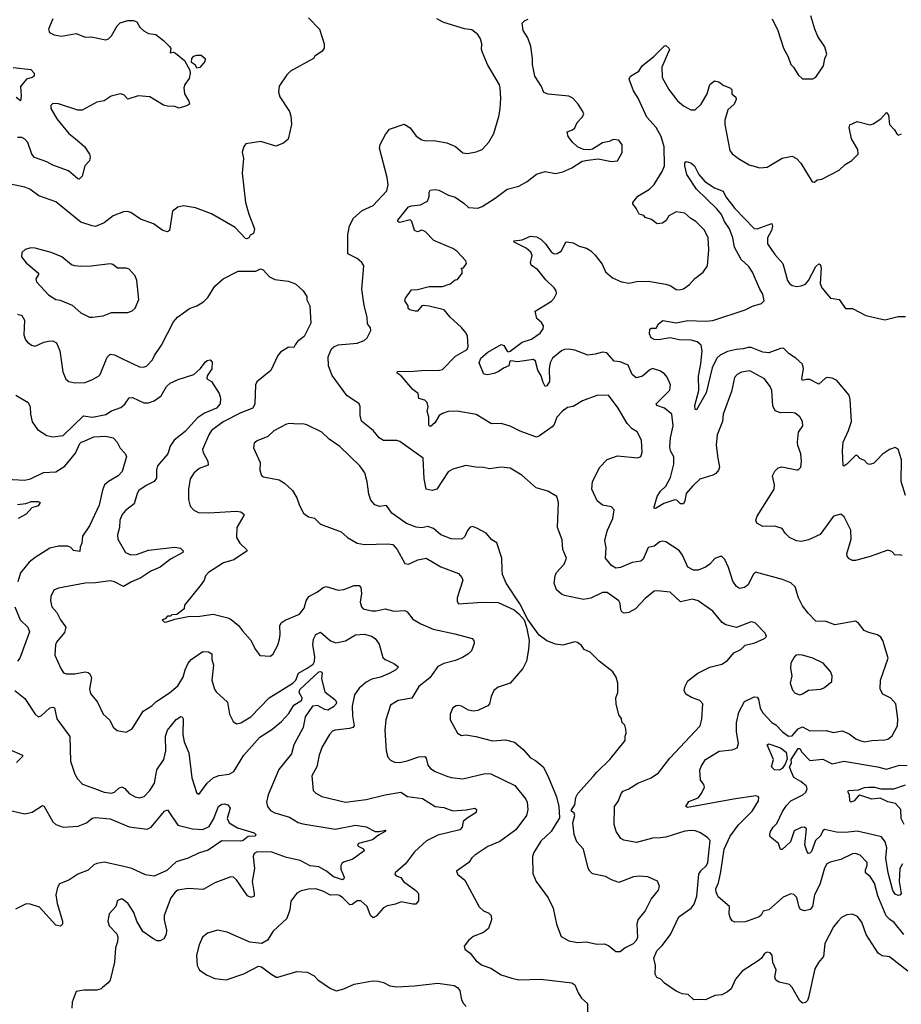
# Model space of a CAD drawing. Extents: x 2133461 to 2293071, y 753526 to 916327.
# Tile 347 of 459: x 2239870 to 2245866, y 813910 to 820609. Entities that reach past the tile are written whole.
import ezdxf

# ---------------------------------------------------------------- set-up
doc = ezdxf.new("R2010")
doc.units = 0

msp = doc.modelspace()

# ---------------------------------------------------------------- linework, layer by layer
at = {"layer": '0CON10XD'}
for points in [[(2241835, 820621.2), (2241908.8, 820545), (2241941.2, 820445), (2241940, 820415), (2241926.2, 820395), (2241878.3, 820361.7), (2241867.5, 820345), (2241712.1, 820257.9), (2241687, 820233), (2241634.1, 820155.9), (2241631.2, 820115), (2241639.2, 820085), (2241704, 819985), (2241714, 819955), (2241719.2, 819895), (2241696.2, 819795), (2241665, 819768.8), (2241611.7, 819748.3), (2241509.7, 819779.7), (2241407.5, 819765), (2241393.8, 819745), (2241382.3, 819707.7), (2241392, 819665), (2241382.2, 819565), (2241405.8, 819365.8), (2241428, 819285), (2241466, 819185), (2241460, 819155), (2241437, 819143), (2241427.5, 819125), (2241415, 819117.5), (2241405, 819120), (2241335.8, 819195.8), (2241175, 819287.1), (2241065, 819328.1), (2240985, 819342.9), (2240945.8, 819334.2), (2240908.8, 819305), (2240888.8, 819175), (2240875, 819166), (2240843.3, 819175), (2240779.5, 819219.5), (2240690.9, 819250.9), (2240625, 819296.2), (2240603.9, 819303.9), (2240575, 819301.2), (2240505, 819274), (2240444.3, 819225.7), (2240385, 819201.9), (2240363.8, 819206.2), (2240285, 819231.9), (2240115, 819370), (2240001.1, 819411.1), (2239940, 819455), (2239905, 819470), (2239795, 819491.4)], [(2240094.5, 820615.5), (2240066.4, 820543.6), (2240072.3, 820522.3), (2240105, 820506.2), (2240155, 820496), (2240255, 820515.6), (2240315, 820489.2), (2240355, 820492.2), (2240455, 820471.1), (2240475, 820479.4), (2240495, 820498.6), (2240532.8, 820567.2), (2240552.8, 820587.2), (2240605, 820604.3), (2240645, 820602.5), (2240666.2, 820595), (2240687, 820557), (2240715, 820532.9), (2240745, 820515.8), (2240795, 820507.5), (2240847.4, 820467.4), (2240891.2, 820425), (2240897, 820413), (2240893.9, 820383.9), (2240915, 820387.5), (2240930.7, 820380.7), (2240990.8, 820330.8), (2241026.2, 820265), (2241029.2, 820245), (2241021.7, 820208.3), (2240993, 820167), (2240985.8, 820144.2), (2240990.8, 820105), (2241020, 820055), (2241023.8, 820035), (2241005, 820022.2), (2240955, 820006), (2240925, 820018.8), (2240875, 820020), (2240848.3, 820028.3), (2240755, 820084.2), (2240675, 820091.2), (2240605, 820067.5), (2240578.2, 820098.2), (2240555, 820104.7), (2240492.1, 820087.9), (2240445, 820056.4), (2240395, 820047.8), (2240295, 819993.5), (2240265, 819993.3), (2240134.7, 820035.3), (2240095, 820039.1), (2240081.1, 820025), (2240081.8, 820005), (2240122.9, 819935), (2240203.1, 819835), (2240249.2, 819799.2), (2240310, 819745), (2240344, 819695), (2240349.2, 819675), (2240345, 819647.5), (2240313.8, 819615), (2240295, 819543.3), (2240275, 819523.8), (2240265, 819526), (2240201.1, 819581.1), (2240095, 819618), (2240055, 819642.5), (2239971.7, 819671.7), (2239952.5, 819695), (2239925, 819774.2), (2239905, 819796.9), (2239885, 819808.1), (2239855, 819807.8)], [(2242357.5, 819827.5), (2242386.2, 819865), (2242485, 819897.5), (2242525, 819872), (2242566.6, 819816.6), (2242605, 819792.5), (2242635, 819784.2), (2242685.8, 819785.8), (2242775, 819770.8), (2242835, 819746), (2242885, 819702), (2242915, 819699.2), (2242975, 819710), (2243015, 819726), (2243061.2, 819775), (2243093.8, 819835), (2243129.1, 819950.9), (2243137.3, 820002.7), (2243143.3, 820075), (2243137.5, 820145), (2243133.8, 820165), (2243051.2, 820305), (2243016.7, 820385), (2243010, 820405), (2243014, 820445), (2243005, 820477.5), (2242985, 820507.5), (2242945, 820540), (2242895, 820546.7), (2242755, 820590), (2242706.7, 820615)], [(2242628.7, 819168.7), (2242605, 819175.8), (2242575, 819166), (2242555, 819174.2), (2242538, 819235), (2242525, 819248), (2242455, 819229.2), (2242441.2, 819235), (2242442, 819245), (2242515, 819335.5), (2242535, 819343.3), (2242595, 819349.4), (2242644.2, 819375), (2242654.2, 819405), (2242653.9, 819436.1), (2242661.2, 819448.8), (2242696.2, 819453.8), (2242720.1, 819450.1), (2242786.9, 819415), (2242831.3, 819401.3), (2242890.7, 819360.7), (2242921.5, 819331.5), (2242985, 819325.5), (2243015, 819336.9), (2243105, 819394.3), (2243185, 819456.7), (2243264.2, 819475.8), (2243322.3, 819507.7), (2243385, 819556.7), (2243445, 819576.2), (2243515, 819562), (2243565, 819574), (2243625, 819600), (2243695, 819646.7), (2243735, 819653.3), (2243805, 819661.2), (2243895, 819644.3), (2243935, 819648.8), (2243968, 819705), (2243967.3, 819757.3), (2243945, 819788.8), (2243906.4, 819793.6), (2243880, 819780), (2243835, 819771.2), (2243765, 819728.8), (2243745, 819723.3), (2243705, 819726.2), (2243665, 819743.3), (2243630, 819775), (2243600, 819815), (2243592.5, 819845), (2243630.7, 819859.3), (2243645, 819872.5), (2243661.7, 819908.3), (2243696.7, 819945), (2243706.2, 819965), (2243701.2, 819985), (2243668.8, 820035), (2243632.5, 820075), (2243605, 820088.8), (2243465, 820102), (2243435, 820113.3), (2243420, 820155), (2243374.1, 820224.1), (2243357.1, 820305), (2243357.5, 820345), (2243345.5, 820425.5), (2243326.2, 820485), (2243293.8, 820535), (2243286.7, 820585), (2243305, 820603.3), (2243328.8, 820611.2)], [(2244987.5, 820615), (2245025.9, 820535.9), (2245064, 820415), (2245096.2, 820355), (2245113.8, 820305), (2245133.3, 820285), (2245164.2, 820234.2), (2245195, 820207.5), (2245265, 820206.7), (2245285, 820216.7), (2245336.7, 820295), (2245346, 820344), (2245360, 820375), (2245346, 820425), (2245299.2, 820495), (2245277.5, 820545), (2245251.4, 820635)], [(2244273, 818177), (2244255, 818199.2), (2244225, 818220.8), (2244175, 818235.8), (2244155, 818226), (2244106.2, 818183.8), (2244062.1, 818172.1), (2244035, 818193.8), (2244008.3, 818258.3), (2243955, 818281.4), (2243913.3, 818285), (2243862.6, 818342.6), (2243835, 818346.9), (2243785, 818332.7), (2243735, 818326.9), (2243645, 818360.4), (2243605, 818367.6), (2243575, 818364.7), (2243555, 818355.2), (2243493.2, 818305), (2243478.8, 818275), (2243470.8, 818235), (2243472.6, 818147.4), (2243455, 818117.5), (2243445, 818113.3), (2243429.5, 818139.5), (2243417.4, 818185), (2243394.7, 818225), (2243378.2, 818285), (2243365, 818297.3), (2243255, 818281.1), (2243211.5, 818288.5), (2243204.7, 818285.3), (2243196.1, 818253.9), (2243161.6, 818238.4), (2243125, 818212.2), (2243095, 818202.8), (2243053.7, 818193.7), (2243027.1, 818197.1), (2242994, 818275), (2243006.5, 818305), (2243055, 818346.8), (2243145, 818397.9), (2243162.2, 818392.2), (2243185, 818354.6), (2243195, 818349.6), (2243205, 818352.9), (2243288, 818415), (2243352, 818435), (2243410, 818475), (2243431.2, 818505), (2243433.3, 818525), (2243419.5, 818549.5), (2243386.4, 818576.4), (2243376.7, 818625), (2243486.4, 818693.6), (2243505.4, 818714.6), (2243520, 818745), (2243518.8, 818765), (2243506, 818785), (2243448.8, 818838.8), (2243395, 818907.1), (2243349.5, 818939.5), (2243344, 818955), (2243355.7, 819005), (2243347.4, 819027.4), (2243315, 819053.5), (2243232.5, 819095), (2243230, 819105), (2243287.9, 819112.1), (2243345, 819137.1), (2243385, 819131.5), (2243415, 819115.6), (2243446.5, 819085), (2243485, 819030), (2243505, 819016.9), (2243525, 819018.6), (2243552.5, 819035), (2243583.8, 819095), (2243592.3, 819097.7), (2243635, 819090), (2243675, 819068.8), (2243725, 819054), (2243755, 819036), (2243785, 819006.7), (2243831.2, 818945), (2243854.3, 818894.3), (2243902.7, 818852.7), (2243962.5, 818825), (2244015, 818815.8), (2244065, 818827.1), (2244145, 818830), (2244265, 818810), (2244298.3, 818798.3), (2244335, 818773.3), (2244355, 818770), (2244385, 818776.7), (2244425, 818806.2), (2244462.1, 818847.9), (2244519.7, 818890.3), (2244547.1, 818935), (2244558, 819045), (2244552.7, 819125), (2244527.9, 819177.9), (2244469.2, 819235), (2244435.5, 819255.5), (2244395, 819293.3), (2244335, 819302.5), (2244286.1, 819273.9), (2244267.7, 819242.3), (2244242.5, 819225), (2244205, 819220), (2244168.3, 819248.3), (2244125, 819262.5), (2244115, 819277.5), (2244082.5, 819285), (2244065, 819322.5), (2244040, 819355), (2244040, 819365), (2244075, 819409.2), (2244153.4, 819456.6), (2244185, 819486.9), (2244240.5, 819575), (2244256.2, 819615), (2244253.1, 819743.1), (2244233.1, 819815), (2244198.8, 819875), (2244136.1, 819945), (2244075.4, 820075), (2244044.4, 820125), (2244014.2, 820205), (2244023.3, 820225), (2244081.7, 820258.3), (2244103.8, 820295), (2244185, 820360), (2244255, 820430), (2244265, 820432.5), (2244286.1, 820416.1), (2244288.8, 820405), (2244237.1, 820285), (2244240, 820215), (2244284.7, 820134.7), (2244345, 820055.6), (2244385, 820022.2), (2244435, 819996), (2244465, 819996), (2244505, 820034), (2244545.8, 820105), (2244565, 820167.5), (2244595, 820193.3), (2244625, 820186.7), (2244655, 820163.3), (2244705, 820142.5), (2244713, 820133), (2244713.8, 820105), (2244740.7, 820080.7), (2244743.3, 820065), (2244730, 820035), (2244686.7, 819995), (2244666.2, 819925), (2244666.2, 819895), (2244699.7, 819719.7), (2244716.8, 819696.8), (2244765, 819659.4), (2244831.3, 819621.3), (2244905, 819600.8), (2244955, 819605.7), (2245055, 819667.1), (2245125, 819681.4), (2245153.8, 819665), (2245183.4, 819633.4), (2245260, 819505), (2245275, 819503.3), (2245295, 819520), (2245325, 819523.8), (2245444.1, 819585.9), (2245485, 819623.3), (2245529.3, 819650.7), (2245573.3, 819695), (2245571.2, 819725), (2245527.3, 819797.3), (2245512, 819875), (2245516.1, 819893.9), (2245565, 819915.7), (2245655, 819894.2), (2245675, 819899.2), (2245725.9, 819934.1), (2245765, 819977.5), (2245779.3, 819959.3), (2245786.7, 819895), (2245820, 819860), (2245835, 819832.5), (2245845, 819822.5), (2245867, 819833)], [(2241075, 820280), (2241065, 820300), (2241038.3, 820318.3), (2241040, 820345), (2241055, 820360), (2241075, 820367.5), (2241105, 820366.7), (2241132.5, 820345), (2241130, 820325), (2241095, 820283.3), (2241075, 820280)], [(2239825, 820282.5), (2239945, 820270.6), (2239967.8, 820245), (2239968.6, 820225), (2239955, 820215.6), (2239915.6, 820205), (2239875.6, 820155), (2239879.7, 820090.3), (2239875, 820056.7), (2239845, 820078.8)], [(2245910.8, 814135), (2245785, 814233.1), (2245735, 814239.5), (2245708.3, 814258.3), (2245626.5, 814385), (2245598.2, 814468.2), (2245567.9, 814507.9), (2245535, 814524), (2245495, 814518.8), (2245459.7, 814500.3), (2245435.6, 814474.4), (2245405, 814436.2), (2245347.1, 814325), (2245337.8, 814235), (2245302.9, 814195), (2245277.5, 814152.5), (2245235, 813957.5), (2245227.5, 813935), (2245215, 813922), (2245195, 813918.8), (2245175, 813933.8), (2245122.9, 814025), (2245105, 814044.3), (2245035, 814061.4), (2245013.6, 814073.6), (2245005.7, 814095), (2245015.5, 814145), (2244992.9, 814195), (2244988, 814245), (2244975, 814261.2), (2244955, 814265.8), (2244935, 814256), (2244915.8, 814225), (2244899.1, 814210.9), (2244784.5, 814135), (2244739.3, 814080.7), (2244708.1, 814015), (2244684, 813995), (2244645, 813974.4), (2244599.1, 813970.9), (2244535, 813940), (2244496.4, 813943.6), (2244455, 813941.2), (2244417.5, 813977.5), (2244375, 813982.5), (2244335, 814000), (2244256.7, 814055), (2244231.2, 814081.2), (2244203.6, 814093.6), (2244191.2, 814115), (2244194.2, 814175), (2244182.5, 814225), (2244203.5, 814275), (2244240.2, 814309.8), (2244295.6, 814385), (2244353.9, 814506.1), (2244436.7, 814565), (2244457.7, 814592.3), (2244475.9, 814645), (2244488.5, 814795), (2244502.3, 814817.7), (2244540.4, 814855), (2244549.7, 814875), (2244565.6, 815025.6), (2244548.8, 815045), (2244495, 815079.2), (2244465, 815090), (2244435, 815091.9), (2244395, 815088.5), (2244265, 815047.8), (2244228, 815042), (2244175, 815040), (2244065, 815010.8), (2243978, 815028), (2243957.7, 815037.7), (2243926, 815085), (2243913.4, 815133.4), (2243916.2, 815255), (2243943.8, 815295), (2243961.4, 815345), (2243975, 815360.8), (2244013.4, 815376.6), (2244074.7, 815415.3), (2244165, 815451.1), (2244214.2, 815485), (2244291.9, 815585), (2244497.5, 815805), (2244508.8, 815851.2), (2244515.5, 815955.5), (2244495, 815977.5), (2244438.3, 815998.3), (2244400.9, 816020.9), (2244388.6, 816045), (2244395.6, 816075), (2244415, 816110.8), (2244483.3, 816163.3), (2244565, 816203.3), (2244646.2, 816225), (2244685, 816248.8), (2244728.3, 816301.7), (2244775.8, 816324.2), (2244805, 816353.3), (2244869.5, 816370.5), (2244935, 816400), (2244948.3, 816411.7), (2244940, 816435), (2244872.5, 816505), (2244845, 816512.5), (2244745, 816473.1), (2244672.6, 816492.6), (2244647.8, 816507.8), (2244585, 816584.2), (2244485, 816655.7), (2244445, 816665.6), (2244365, 816647.5), (2244293.2, 816713.2), (2244205, 816724.2), (2244185, 816720.8), (2244125, 816670), (2244059.5, 816600.5), (2244012.5, 816575), (2243982.2, 816572.2), (2243965, 816581.2), (2243958, 816595), (2243955, 816637.5), (2243944.3, 816654.3), (2243865, 816712.9), (2243835, 816712.9), (2243755, 816673.6), (2243704.5, 816664.5), (2243575, 816690.6), (2243555, 816699.4), (2243520.4, 816730.4), (2243504.3, 816775), (2243512.2, 816825), (2243522.2, 816847.8), (2243572.9, 816905), (2243588, 816945), (2243564, 817005), (2243559.3, 817069.3), (2243528.6, 817155), (2243534.2, 817324.2), (2243523.8, 817365), (2243461.1, 817401.1), (2243383.8, 817423.8), (2243285, 817510.8), (2243205, 817558), (2243145, 817564.2), (2243065, 817552.5), (2243025, 817562.9), (2242972.5, 817565), (2242904.3, 817575.7), (2242815, 817550), (2242785, 817533.8), (2242708, 817415), (2242675, 817406.4), (2242635.5, 817415.5), (2242620.9, 817485), (2242615, 817626), (2242455, 817740), (2242435, 817746.9), (2242345, 817746), (2242315, 817764), (2242274.1, 817814.1), (2242195, 817876.9), (2242184.6, 817915), (2242186.6, 817976.6), (2242180, 817995), (2242095, 818052), (2241995, 818188), (2241970.6, 818255), (2241968, 818315), (2241991.2, 818368.8), (2242005.9, 818384.1), (2242035, 818396), (2242165, 818409.2), (2242213, 818427), (2242234, 818445), (2242258.8, 818495), (2242255, 818512.5), (2242235, 818540), (2242232.9, 818585), (2242211.9, 818665), (2242197.1, 818775), (2242211.2, 818935), (2242197.6, 818957.6), (2242165, 818984.2), (2242102.9, 819015), (2242102.5, 819145), (2242113.7, 819206.3), (2242140.7, 819259.3), (2242198.3, 819311.7), (2242275, 819345.6), (2242367.3, 819445), (2242375.4, 819485), (2242369.2, 819535), (2242316.5, 819735), (2242321.1, 819758.9), (2242357.5, 819827.5)], [(2244394.6, 819615), (2244393.8, 819636.2), (2244402.5, 819645), (2244435, 819636), (2244460, 819615), (2244488.9, 819555), (2244529, 819509), (2244595, 819464.5), (2244655, 819441.4), (2244673.4, 819403.4), (2244733.2, 819323.2), (2244865, 819189.2), (2244885, 819185.7), (2244985, 819222.5), (2244990, 819205), (2244984.3, 819175), (2244955.6, 819125), (2244955.6, 819085), (2245005, 819011.4), (2245060.5, 818950.5), (2245093.3, 818833.3), (2245105, 818812.9), (2245125, 818800), (2245155, 818792.9), (2245185, 818797.1), (2245215, 818810), (2245236.1, 818833.9), (2245285, 818928.8), (2245305, 818946.7), (2245315, 818943.3), (2245321.7, 818921.7), (2245314.6, 818814.6), (2245325, 818784), (2245383.8, 818715), (2245443.8, 818705), (2245487.5, 818645), (2245535, 818644.2), (2245625, 818596.9), (2245755, 818566), (2245845, 818588.8), (2245895, 818590)], [(2245895, 817372.5), (2245866.1, 817466.1), (2245866.9, 817615), (2245845, 817686.2), (2245825, 817699.2), (2245785, 817685.7), (2245737.6, 817652.4), (2245701.2, 817615), (2245678.8, 817591.2), (2245651.7, 817581.7), (2245636.4, 817586.4), (2245615, 817610), (2245584.2, 817624.2), (2245565, 817643.3), (2245555, 817643.3), (2245495, 817584), (2245475, 817571.2), (2245471.2, 817575), (2245465.4, 817675), (2245470.8, 817735), (2245507.3, 817815), (2245526.4, 817875), (2245519.2, 818025), (2245512.1, 818055), (2245428.8, 818155), (2245395, 818171.1), (2245364.5, 818175.5), (2245350, 818170), (2245305, 818129.2), (2245245, 818160.5), (2245218.1, 818161.9), (2245193.3, 818155), (2245189.2, 818165), (2245200, 818235), (2245194.3, 818264.3), (2245150, 818305), (2245104.5, 818334.5), (2245065, 818374.2), (2245045, 818372.9), (2244965, 818342.7), (2244925, 818346.4), (2244845, 818378.8), (2244825, 818379.6), (2244790.7, 818369.3), (2244745, 818365.9), (2244685, 818351.5), (2244634.2, 818325.8), (2244612.5, 818305), (2244580, 818240), (2244539.5, 818070.5), (2244473.6, 817953.6), (2244465, 817957.5), (2244462.1, 817985), (2244490, 818085), (2244485.9, 818184.1), (2244503.4, 818266.6), (2244511.6, 818355), (2244503.9, 818395), (2244478.2, 818418.2), (2244437.8, 818427.8), (2244355, 818430), (2244295, 818445.2), (2244215, 818431.2), (2244185, 818434.1), (2244164.6, 818445), (2244152.7, 818472.7), (2244156.1, 818503.9), (2244165, 818509.5), (2244199.1, 818510.9), (2244215, 818540), (2244245, 818562.9), (2244335, 818545.4), (2244415, 818562.5), (2244535, 818557.3), (2244585, 818562.5), (2244805, 818634.5), (2244855, 818659.2), (2244915, 818677.3), (2244933.8, 818696.2), (2244925, 818742.5), (2244904.6, 818775), (2244855, 818890), (2244829.5, 818929.5), (2244777, 818977), (2244731.9, 819061.9), (2244719.6, 819125), (2244698.8, 819185), (2244663.9, 819235), (2244644.1, 819284.1), (2244612.1, 819322.1), (2244473.1, 819455), (2244408.5, 819555), (2244394.6, 819615)], [(2245884.5, 814385), (2245817.6, 814467.6), (2245787.3, 814487.3), (2245762.5, 814512.5), (2245707.6, 814647.6), (2245683.8, 814735), (2245655, 814778.6), (2245623.3, 814805), (2245621.8, 814825), (2245634.4, 814855), (2245634.4, 814875), (2245585.6, 814925.6), (2245555, 814937.1), (2245535, 814933.3), (2245454.6, 814895.4), (2245382.6, 814877.4), (2245360, 814865), (2245344.5, 814835.5), (2245311.5, 814725), (2245275, 814654), (2245262.4, 814575), (2245245.9, 814554.1), (2245206.9, 814546.9), (2245181.1, 814555), (2245170.8, 814570.8), (2245155, 814636), (2245135, 814658.1), (2245115, 814661.9), (2245061.7, 814638.3), (2244965, 814553.6), (2244925.8, 814544.2), (2244913.2, 814516.8), (2244900, 814505), (2244825, 814479.2), (2244805, 814472), (2244735, 814470), (2244715, 814477.5), (2244701.2, 814501.2), (2244696, 814525), (2244696.7, 814575), (2244621.2, 814641.2), (2244606.4, 814673.6), (2244604.2, 814695), (2244622.7, 814737.3), (2244639.2, 814810.8), (2244661.1, 814965), (2244701.2, 815055), (2244758.8, 815131.2), (2244852.5, 815225), (2244895.6, 815295), (2244897.5, 815317.5), (2244892.5, 815325), (2244877.7, 815327.7), (2244725, 815306.9), (2244415, 815249.4), (2244401.2, 815255), (2244420.8, 815289.2), (2244484, 815315), (2244507.1, 815345), (2244528, 815388), (2244523.3, 815405), (2244501.2, 815435), (2244496.7, 815505), (2244506.4, 815533.6), (2244535, 815576.7), (2244627.3, 815632.7), (2244715, 815640.4), (2244750.8, 815655), (2244758.5, 815685), (2244745.4, 815765), (2244744.6, 815825), (2244761.5, 815898.5), (2244799.4, 815970.6), (2244865, 816002), (2244885, 816000), (2244895, 815986), (2244905.5, 815925.5), (2244925, 815893.8), (2244985, 815827.5), (2245011.8, 815811.8), (2245058, 815765), (2245098.8, 815735), (2245125, 815737.3), (2245165, 815784.7), (2245195, 815798.5), (2245245, 815770), (2245355, 815772.2), (2245405, 815759.4), (2245465, 815771.4), (2245511.3, 815751.3), (2245556.8, 815716.8), (2245584.4, 815704.4), (2245615, 815695.8), (2245665, 815705.6), (2245755, 815708.6), (2245775, 815714.3), (2245805, 815736.2), (2245841.1, 815805), (2245842.7, 815852.7), (2245828.8, 815955), (2245795, 815993.8), (2245740.3, 816020.3), (2245722.9, 816055), (2245724.3, 816115), (2245776.7, 816265), (2245740, 816385), (2245727, 816407), (2245705, 816423.3), (2245645, 816438.8), (2245613.9, 816453.9), (2245575, 816502.5), (2245555, 816516.7), (2245415, 816491.2), (2245355, 816513.6), (2245285, 816517.1), (2245231.7, 816571.7), (2245195, 816620.8), (2245168.1, 816675), (2245145, 816750), (2245115, 816778.6), (2245058.8, 816801.2), (2244875, 816849.2), (2244859.4, 816835), (2244825, 816764.2), (2244800, 816745), (2244765, 816738), (2244745, 816752), (2244719.9, 816789.9), (2244690.9, 816880.9), (2244665, 816936.7), (2244646.1, 816956.1), (2244635, 816957.5), (2244597.7, 816942.3), (2244564, 816905), (2244535, 816884.3), (2244485, 816864.5), (2244453, 816863), (2244414.2, 816885), (2244378.9, 816965), (2244355, 816998.6), (2244265, 817057.5), (2244245, 817062), (2244225, 817056.2), (2244185, 817026), (2244145, 817017.5), (2244110.5, 816939.5), (2244095.5, 816924.5), (2244035, 816915.7), (2243957.3, 816882.7), (2243925, 816878), (2243895, 816896.2), (2243854, 816945), (2243859.4, 817015), (2243850.5, 817065), (2243855.5, 817095), (2243867.3, 817135), (2243904.4, 817214.4), (2243914.4, 817274.4), (2243895.5, 817295.5), (2243835, 817305.6), (2243797.1, 817335), (2243760.8, 817415), (2243765, 817467.5), (2243815.4, 817564.6), (2243865, 817615.6), (2243935, 817641.1), (2244075, 817628), (2244094, 817636), (2244104.2, 817665), (2244098.9, 817748.9), (2244069.2, 817805), (2244035, 817825.7), (2244002.1, 817862.1), (2243940, 817965), (2243874.1, 818054.1), (2243795, 818051.2), (2243697.5, 818015), (2243635, 817978), (2243595, 817970.8), (2243561.4, 817945), (2243523.1, 817905), (2243504.3, 817855.7), (2243491.7, 817838.3), (2243405, 817776.9), (2243385, 817768.9), (2243275, 817808.5), (2243205, 817842.5), (2243145, 817860.8), (2243079.5, 817859.5), (2242975, 817922), (2242845.7, 817945.7), (2242785, 817944.2), (2242745, 817930.6), (2242721.9, 817915), (2242692.9, 817865), (2242665, 817842), (2242656, 817846), (2242653.3, 817855), (2242653.8, 817905), (2242641.4, 817945), (2242648.6, 817975), (2242642.5, 818005), (2242625, 818020), (2242585, 818032.5), (2242580, 818065), (2242545, 818093.3), (2242465, 818186), (2242437.5, 818205), (2242440, 818215), (2242453, 818217), (2242524.5, 818215.5), (2242603, 818223), (2242725, 818223.5), (2242745, 818230), (2242835, 818319.4), (2242913.3, 818365), (2242921.2, 818385), (2242916.7, 818455), (2242906.7, 818475), (2242874.2, 818514.2), (2242797.5, 818585), (2242756.7, 818635), (2242655, 818660), (2242616.1, 818663.9), (2242605, 818662.5), (2242575, 818626.2), (2242560, 818625), (2242522.5, 818635), (2242512.5, 818645), (2242511.7, 818661.7), (2242490, 818695), (2242493.3, 818715), (2242535, 818771.2), (2242575, 818773.8), (2242655, 818792.5), (2242745.6, 818794.4), (2242797.5, 818812.5), (2242831.7, 818838.3), (2242848.3, 818841.7), (2242880, 818885), (2242880, 818905), (2242871.7, 818918.3), (2242888.3, 818921.7), (2242909.3, 818950.7), (2242905, 818967.5), (2242844, 819035), (2242815, 819053.1), (2242687.1, 819107.1), (2242628.7, 819168.7)], [(2240365, 818584.2), (2240436.8, 818593.2), (2240495, 818617.5), (2240605, 818617.5), (2240635, 818627.5), (2240655, 818646.2), (2240679.2, 818705), (2240667.3, 818835), (2240655, 818866), (2240615, 818910.8), (2240595, 818918.1), (2240535, 818918.6), (2240502.7, 818942.7), (2240485, 818947.5), (2240355, 818931.4), (2240285, 818929.2), (2240245, 818934.3), (2240221.3, 818941.3), (2240155.5, 818995.5), (2240085, 819025.7), (2239975, 819054.4), (2239945, 819055.6), (2239907.5, 819045), (2239884.3, 819025.7), (2239882.5, 818995), (2239913.3, 818955), (2239998.8, 818885), (2239998.8, 818875), (2239978.8, 818845), (2239983.8, 818825), (2240065, 818738), (2240115, 818705.8), (2240145, 818700), (2240227.6, 818667.6), (2240285, 818614.2), (2240345, 818586), (2240365, 818584.2)], [(2239854.5, 818604.5), (2239885.5, 818595.5), (2239902.9, 818565), (2239897.5, 818465), (2239910.3, 818430.3), (2239923.3, 818415), (2239950, 818395), (2239975, 818388.6), (2240033.8, 818415), (2240065, 818422.5), (2240095, 818424.2), (2240119.7, 818409.7), (2240141.9, 818355), (2240162.7, 818212.7), (2240184.2, 818164.2), (2240205, 818146.7), (2240245, 818138), (2240315, 818141.2), (2240365, 818160), (2240405.6, 818184.4), (2240416.2, 818195), (2240465, 818313.8), (2240485, 818334.2), (2240515, 818329.4), (2240569.5, 818300.5), (2240685, 818248.1), (2240715, 818245.7), (2240733.8, 818255), (2240774, 818295), (2240786, 818325), (2240834, 818395), (2240916.3, 818553.7), (2240944, 818585), (2241025, 818643.3), (2241075, 818661.2), (2241120.3, 818689.7), (2241150.5, 818719.5), (2241197.5, 818795), (2241255, 818846), (2241355, 818898.8), (2241475, 818897.5), (2241507, 818913), (2241525, 818907.5), (2241568.3, 818858.3), (2241605, 818841.2), (2241695, 818830), (2241745, 818812.5), (2241797.5, 818765), (2241822.5, 818725), (2241823.6, 818703.6), (2241843, 818663), (2241850, 818545), (2241805, 818452.5), (2241760.5, 818419.5), (2241744.1, 818395.9), (2241735, 818377.5), (2241698.3, 818381.7), (2241644.1, 818345.9), (2241626.7, 818325), (2241578.3, 818221.7), (2241482.5, 818145), (2241474.3, 818125), (2241469.5, 817995), (2241455.7, 817965), (2241375, 817933.2), (2241255, 817873.2), (2241175, 817814.2), (2241155.6, 817785), (2241112.9, 817685), (2241116.9, 817665), (2241149.5, 817605), (2241151.2, 817578.8), (2241091.4, 817555), (2241055.4, 817524.6), (2241029.4, 817485), (2241017.1, 817415), (2241019.2, 817345), (2241028.8, 817298.8), (2241055, 817272), (2241087, 817257), (2241155, 817253.5), (2241345, 817264.5), (2241375, 817260.6), (2241393.8, 817245), (2241393.8, 817235), (2241346.9, 817155), (2241344.3, 817085), (2241366.6, 817046.6), (2241413.3, 817005), (2241416.7, 816995), (2241326.7, 816935), (2241256.6, 816913.4), (2241155, 816847.5), (2241134.5, 816825.5), (2241124.3, 816795), (2241105, 816766.2), (2240990, 816625), (2240988.3, 816601.7), (2240938.3, 816561.7), (2240905, 816560), (2240895, 816550), (2240875, 816550), (2240858.3, 816531.7), (2240840, 816525), (2240851.7, 816511.7), (2240865, 816510), (2240925, 816530), (2241015, 816547.5), (2241095, 816551.2), (2241185, 816564.2), (2241285, 816538.9), (2241308.3, 816528.3), (2241358.2, 816488.2), (2241385, 816450), (2241440.7, 816390.7), (2241474.3, 816324.3), (2241503.9, 816283.9), (2241575, 816278), (2241594.4, 816295.6), (2241625.6, 816354.4), (2241637.1, 816395), (2241642.5, 816425), (2241639.6, 816485), (2241648.9, 816505), (2241675, 816524.5), (2241772.5, 816565), (2241804.3, 816605), (2241818.9, 816655), (2241835.7, 816685), (2241894.4, 816715.6), (2241934.1, 816745.9), (2241955, 816752), (2242035, 816726.7), (2242075, 816732.2), (2242145, 816758.9), (2242178.7, 816758.7), (2242189.2, 816745), (2242195.7, 816705), (2242186, 816645), (2242194.1, 816614.1), (2242205, 816600), (2242265, 816588.1), (2242295, 816588.1), (2242355, 816601.5), (2242415, 816584.8), (2242489.1, 816589.1), (2242505, 816581.4), (2242545, 816530), (2242598.3, 816498.3), (2242682.1, 816462.1), (2242830.7, 816430.7), (2242948.6, 816398.6), (2242958.8, 816385), (2242962, 816365), (2242943.8, 816315), (2242923.3, 816295), (2242880.7, 816269.3), (2242835, 816249.4), (2242755, 816228.9), (2242715, 816207.9), (2242659.8, 816130.2), (2242585, 816071.4), (2242536.7, 815993.3), (2242445, 815976.5), (2242391.2, 815945), (2242360, 815845), (2242354.5, 815775.5), (2242362.9, 815635), (2242375, 815592.5), (2242390.9, 815570.9), (2242418.3, 815558.3), (2242455, 815555.7), (2242505, 815565.6), (2242585, 815594.5), (2242625, 815595.7), (2242634.4, 815584.4), (2242646.4, 815536.4), (2242663.8, 815513.8), (2242695, 815494.4), (2242775, 815463.1), (2242805, 815452.2), (2242885, 815443.3), (2243035, 815480.4), (2243075, 815477.1), (2243237.9, 815397.9), (2243313.1, 815305), (2243321.1, 815285), (2243325.6, 815235), (2243316.5, 815195), (2243243.5, 815096.5), (2243135, 815018.2), (2243055, 814984.5), (2242964.6, 814925.4), (2242945, 814906.7), (2242925.7, 814874.3), (2242840, 814815), (2242847.5, 814795), (2242898, 814755), (2242995, 814573.8), (2243025, 814545.8), (2243060.9, 814530.9)], [(2239844, 818054), (2239927.1, 818005), (2239941.9, 817975), (2239943.5, 817925), (2239955, 817873.8), (2239990.3, 817820.3), (2240055, 817779.4), (2240095, 817771.1), (2240165, 817780.6), (2240305, 817913.5), (2240365, 817905.3), (2240455, 817922.9), (2240495, 817948.2), (2240558.8, 817971.2), (2240585.8, 817994.2), (2240614.6, 818035.4), (2240637.9, 818037.9), (2240715, 818002.3), (2240745, 818002.8), (2240785, 818016), (2240831.3, 818048.7), (2240867.4, 818112.6), (2240893.5, 818136.5), (2240948.7, 818161.3), (2241055, 818195.5), (2241100, 818235), (2241130.5, 818279.5), (2241145, 818291.2), (2241165.6, 818295.6), (2241178.9, 818278.9), (2241176.9, 818233.1), (2241146.2, 818185), (2241143.8, 818165), (2241175, 818147.5), (2241226.7, 818065), (2241236.4, 818033.6), (2241234, 817995), (2241209.2, 817965), (2241128, 817932), (2241079.3, 817900.7), (2240995, 817806.2), (2240921.2, 817748.8), (2240892.5, 817707.5), (2240877.1, 817655), (2240807.3, 817572.7), (2240800, 817545), (2240800, 817490), (2240783.8, 817466.2), (2240729.9, 817440.1), (2240680, 817405), (2240668.1, 817385), (2240648.6, 817315), (2240589.8, 817270.2), (2240567.2, 817242.8), (2240550.6, 817205), (2240548.1, 817155), (2240534.4, 817105), (2240536.9, 817075), (2240590.6, 816985), (2240625, 816967.3), (2240665, 816971.1), (2240745, 816998.8), (2240925, 817020), (2240964.1, 817014.1), (2240982.5, 816995), (2240980, 816985), (2240895, 816938.6), (2240826.1, 816883.9), (2240762.9, 816857.1), (2240695, 816811.2), (2240630, 816785), (2240575, 816753.3), (2240515.4, 816785.4), (2240485, 816791.9), (2240385, 816777.8), (2240315, 816776.2), (2240135, 816742), (2240103.3, 816726.7), (2240082.5, 816685), (2240080, 816655), (2240088.6, 816615), (2240123.1, 816575), (2240147.8, 816525), (2240182.7, 816475), (2240175, 816439.2), (2240121.4, 816375), (2240113.1, 816355), (2240109.2, 816285), (2240150, 816195), (2240168.8, 816165), (2240187.9, 816157.9), (2240245, 816158.2), (2240315, 816171.8), (2240335, 816167.8), (2240347.9, 816157.9), (2240357.9, 816132.1), (2240344.4, 816055), (2240351.4, 816025), (2240400, 815965), (2240438, 815885), (2240483, 815843), (2240506.7, 815795), (2240532.3, 815772.3), (2240595, 815761.2), (2240635, 815783.3), (2240708.8, 815905), (2240769.6, 815940.4), (2240795, 815967.1), (2240889.8, 816030.2), (2240945, 816077.5), (2240981.9, 816135), (2240994.7, 816185.3), (2241015, 816230.8), (2241037.1, 816255), (2241115, 816311.4), (2241155, 816309.2), (2241175.8, 816295), (2241176.7, 816255), (2241187.1, 816217.1), (2241176.9, 816115), (2241194.4, 816055), (2241206.4, 816036.4), (2241284, 815965), (2241297.5, 815885), (2241321.2, 815835), (2241345, 815818), (2241375, 815825.8), (2241442.5, 815865), (2241565.7, 815994.3), (2241728.2, 816095), (2241747.9, 816115), (2241766.8, 816163.2), (2241826.2, 816196.2), (2241865, 816224.5), (2241875, 816242), (2241877, 816277), (2241863.5, 816355), (2241868.6, 816395), (2241885, 816426), (2241915, 816441.2), (2241985, 816382.9), (2242019.5, 816369.5), (2242085, 816382.8), (2242155, 816423.4), (2242215, 816428.8), (2242262, 816415), (2242288.3, 816398.3), (2242315, 816360), (2242340.5, 816270.5), (2242356.2, 816255), (2242415, 816228.1), (2242446.2, 816205), (2242428.8, 816185), (2242386.8, 816163.2), (2242325, 816136.7), (2242265, 816122.2), (2242227.3, 816102.7), (2242178, 816062), (2242146.2, 816015), (2242131.9, 815938.1), (2242133.2, 815873.2), (2242144, 815805), (2242135.6, 815794.4), (2242113.6, 815786.4), (2242015, 815775.6), (2241998.3, 815768.3), (2241976, 815745), (2241927.6, 815662.4), (2241907.1, 815605), (2241890, 815525), (2241858, 815465), (2241866.2, 815365), (2241885, 815346), (2241925, 815322.9), (2242085, 815284.5), (2242227.1, 815302.9), (2242355, 815335.4), (2242463.4, 815353.4), (2242506.7, 815325), (2242610.7, 815310.7), (2242695, 815256.7), (2242755, 815248.6), (2242815, 815227.1), (2242907.1, 815232.9), (2242965.5, 815245.5), (2242977.5, 815235), (2242975, 815214.3), (2242913.5, 815176.5), (2242887.1, 815155), (2242880, 815115), (2242863.3, 815096.7), (2242715, 815060.5), (2242637.2, 815022.8), (2242555, 814948.2), (2242494.2, 814865), (2242424.4, 814805.6), (2242422.5, 814795), (2242431.2, 814785), (2242463.1, 814773.1), (2242481.4, 814745), (2242564.3, 814685), (2242582.9, 814665), (2242581.4, 814615), (2242565, 814592), (2242545, 814590.6), (2242465, 814606.7), (2242425, 814590.6), (2242369.7, 814580.3), (2242345, 814566.9), (2242295, 814510), (2242275, 814498), (2242255, 814513.8), (2242233.5, 814575), (2242190, 814615), (2242165, 814614.4), (2242130.5, 814589.5), (2242115, 814587.3), (2242068.6, 814635), (2242045, 814650), (2242025, 814655.5), (2241985, 814653.8), (2241930.8, 814680.8), (2241885, 814695.6), (2241835, 814694.3), (2241785, 814682.5), (2241755, 814666), (2241715, 814612.5), (2241707.6, 814552.4), (2241686.6, 814493.4), (2241595, 814408.8), (2241555, 814346.2), (2241515.8, 814324.2), (2241435, 814334), (2241282.1, 814402.1), (2241216.1, 814413.9), (2241147.5, 814395), (2241113, 814367), (2241090.8, 814315), (2241072.9, 814245), (2241076.2, 814175), (2241093, 814143), (2241145, 814108), (2241197.5, 814085), (2241275, 814077.1), (2241395, 814117.5), (2241495, 814169.2), (2241515, 814164.2), (2241577.2, 814117.2), (2241613.3, 814095), (2241625, 814094.2), (2241755, 814132.9), (2241825, 814128.6), (2241873.3, 814105), (2241897, 814077), (2241985, 814018.8), (2242025, 814002.9), (2242075.5, 814014.5), (2242145, 814048.1), (2242269.1, 814069.1), (2242307.6, 814067.6), (2242345, 814057.5), (2242386.9, 814036.9), (2242435, 814029.3), (2242555, 814035.4), (2242715, 814053.1), (2242825, 814039.2), (2242848.8, 814025), (2242863.8, 814005), (2242875, 813940), (2242887.5, 813915), (2242907.5, 813895)], [(2245872.9, 816962.9), (2245855, 816968.6), (2245825, 816966), (2245801.7, 816991.7), (2245775, 817000.8), (2245655, 816957.1), (2245555, 816930), (2245535, 816928.8), (2245511.7, 816941.7), (2245498.3, 816958.3), (2245496, 816975), (2245525.6, 817075), (2245522.5, 817135), (2245477, 817227), (2245455, 817243.8), (2245405, 817230), (2245315, 817107.1), (2245235, 817070), (2245188.3, 817058.3), (2245152.7, 817062.7), (2245105.9, 817085.9), (2245075.9, 817115.9), (2245057, 817147), (2245005, 817162), (2244925, 817160.8), (2244883.9, 817183.9), (2244876, 817205), (2244885, 817230), (2245001.4, 817415), (2245003.1, 817445), (2244991.2, 817505), (2245005, 817536.7), (2245029.5, 817560.5), (2245052.7, 817567.3), (2245155, 817546.2), (2245165, 817546.7), (2245183.8, 817565), (2245188.1, 817605), (2245182.5, 817655), (2245162.2, 817712.2), (2245160.5, 817735), (2245167, 817803), (2245195.8, 817845), (2245194.3, 817874.3), (2245176, 817906), (2245145, 817931.4), (2245115, 817936.5), (2245043.9, 817933.9), (2245008, 817948), (2244991.5, 817981.5), (2244985.5, 818085), (2244975, 818113.8), (2244936.3, 818166.3), (2244835, 818218.9), (2244779.8, 818210.2), (2244748.8, 818195), (2244731.4, 818175), (2244711.7, 818078.3), (2244655.6, 817925), (2244650, 817875), (2244614.4, 817785), (2244608, 817715), (2244618, 817625), (2244630, 817565), (2244623.3, 817545), (2244605, 817522.5), (2244585, 817510), (2244495, 817483.3), (2244445, 817435.8), (2244402.7, 817385), (2244394.4, 817335), (2244385, 817315.8), (2244365, 817314.4), (2244338.9, 817338.9), (2244325, 817341.9), (2244251.9, 817318.1), (2244195, 817282.9), (2244182, 817285), (2244205.5, 817365), (2244229.5, 817400.5), (2244265, 817435.6), (2244295.4, 817495), (2244320, 817585), (2244320, 817635), (2244296, 817676), (2244291.9, 817701.9), (2244297.3, 817765), (2244313.8, 817845), (2244305.5, 817925), (2244255, 817966.9), (2244203.3, 817985), (2244198, 817995), (2244292, 818088), (2244296.7, 818125), (2244273, 818177)], [(2243925, 814268.8), (2243955, 814270), (2243986.7, 814295), (2244045, 814324.3), (2244064, 814345), (2244074, 814365), (2244068.9, 814455), (2244075.5, 814484.5), (2244125, 814543.3), (2244164.3, 814625), (2244215, 814686.7), (2244222, 814715), (2244207.1, 814747.1), (2244142.3, 814777.7), (2244085, 814782.5), (2244045, 814778), (2243945, 814739.2), (2243895, 814757.1), (2243855, 814780.6), (2243767, 814797), (2243746.8, 814816.8), (2243736.9, 814836.9), (2243705.6, 814965), (2243658.8, 815015), (2243642, 815065), (2243632, 815145), (2243645.7, 815195.7), (2243640.3, 815210.3), (2243623.3, 815225), (2243623.6, 815233.6), (2243645, 815267.5), (2243653, 815317), (2243666, 815345), (2243771.1, 815458.9), (2243795, 815490), (2243884.3, 815575.7), (2243987.5, 815705), (2243987.5, 815735), (2243996, 815755), (2243993, 815783), (2243985, 815810), (2243965, 815830), (2243962.5, 815855), (2243945, 815880), (2243926, 815955), (2243924, 815995), (2243938.3, 816031.7), (2243938.8, 816095), (2243925.9, 816135.9), (2243905, 816172.5), (2243812, 816245), (2243750, 816305), (2243708.8, 816325), (2243691.7, 816351.7), (2243665, 816372.5), (2243645, 816376.2), (2243565, 816354.2), (2243515, 816361.2), (2243455, 816383.3), (2243402.3, 816422.3), (2243327.1, 816527.1), (2243272, 816635), (2243178, 816775), (2243154, 816835), (2243151.2, 816865), (2243150, 816945), (2243115, 817050), (2243080.7, 817070.7), (2243042.5, 817115), (2242979.5, 817149.5), (2242950.7, 817160.7), (2242934.2, 817155.8), (2242915, 817132.5), (2242897.3, 817092.7), (2242877.5, 817075), (2242805, 817076), (2242733.3, 817105), (2242685, 817146.7), (2242645, 817160), (2242605, 817150.8), (2242565.7, 817155.7), (2242500.5, 817180.5), (2242400.5, 817250.5), (2242365, 817303.3), (2242317, 817297), (2242285, 817307.5), (2242259.3, 817339.3), (2242245, 817380), (2242234, 817465), (2242217.1, 817525), (2242183, 817573), (2242046.7, 817705), (2241974.2, 817754.2), (2241925, 817803.3), (2241822.3, 817852.3), (2241795, 817860), (2241765, 817856.2), (2241705, 817862.5), (2241685, 817858), (2241597.9, 817812.1), (2241556.6, 817773.4), (2241485, 817743.8), (2241465, 817726.7), (2241461.2, 817695), (2241505.6, 817595.6), (2241504.2, 817545), (2241515, 817506.7), (2241527.7, 817497.7), (2241635, 817478), (2241670, 817455), (2241725.8, 817405.8), (2241755, 817356.7), (2241773, 817303), (2241800.9, 817250.9), (2241835, 817227.5), (2241875, 817217.5), (2241915, 817176.7), (2242056.7, 817125), (2242100, 817085), (2242165, 817048), (2242215, 817039.2), (2242375, 817042.5), (2242407.6, 817037.6), (2242438, 817005), (2242488.6, 816908.6), (2242515, 816904.5), (2242577, 816933), (2242635, 816944.7), (2242735, 816885.5), (2242855, 816840.5), (2242877.5, 816815), (2242884.4, 816795), (2242845.7, 816675), (2242845, 816650), (2242855, 816633.8), (2243015.8, 816645.8), (2243125, 816643.8), (2243233, 816593), (2243265.9, 816565.9), (2243301.2, 816525), (2243316.9, 816476.9), (2243334.2, 816385), (2243331.4, 816325), (2243318, 816245), (2243292.5, 816195), (2243205.5, 816094.5), (2243123.2, 816066.8), (2243095, 816046.2), (2243075.8, 816005), (2243065.5, 815954.5), (2243055, 815940.8), (2243028.8, 815928.8), (2242985, 815910), (2242955, 815904.5), (2242922.2, 815912.2), (2242875, 815939.2), (2242855, 815944), (2242838.3, 815941.7), (2242815, 815926.7), (2242798.8, 815885), (2242798, 815845), (2242848.8, 815755), (2242875, 815738.8), (2242905, 815743.8), (2242972.1, 815732.1), (2243085, 815702), (2243175, 815710), (2243235, 815694.2), (2243295, 815643.8), (2243345, 815586.7), (2243377.9, 815567.9), (2243430, 815525), (2243463.1, 815465), (2243520.7, 815320.7), (2243537.8, 815255), (2243542.3, 815177.7), (2243483.8, 815085), (2243415, 815021.2), (2243367.3, 814942.7), (2243358, 814915), (2243360.7, 814800.7), (2243383.3, 814745), (2243464.1, 814634.1), (2243499.2, 814565), (2243520.8, 814455), (2243551.7, 814371.7), (2243605, 814341.2), (2243665, 814330), (2243725, 814336), (2243795, 814318.8), (2243845, 814322), (2243875, 814311.2), (2243925, 814268.8)], [(2239735.4, 817484.6), (2239905, 817475.6), (2239944.5, 817485.5), (2240030.9, 817529.1), (2240115, 817533.3), (2240177.7, 817572.3), (2240249.8, 817660.2), (2240278.5, 817725), (2240288, 817735), (2240309.3, 817740.7), (2240375, 817770), (2240455, 817775.6), (2240505, 817764), (2240533.8, 817735), (2240553.9, 817693.9), (2240588.3, 817658.3), (2240596.1, 817636.1), (2240566, 817535), (2240538.8, 817505), (2240473.4, 817466.6), (2240446.6, 817443.4), (2240432.9, 817407.1), (2240410.4, 817305), (2240345, 817166), (2240296.9, 817095), (2240292.5, 817047.5), (2240280.7, 817019.3), (2240278.3, 816991.7), (2240235, 816996.7), (2240217.1, 817017.1), (2240196.9, 817026.9), (2240135, 817026.9), (2240075, 817013.1), (2239975, 816950), (2239935, 816917.5), (2239875.6, 816845), (2239856.2, 816783.8)], [(2239855, 817309.7), (2239912.4, 817317.6), (2239949.6, 817330.4), (2239995, 817331.4), (2240010, 817325), (2239995, 817300.6), (2239953, 817287), (2239913.5, 817245), (2239858.5, 817215)], [(2239837.8, 816615), (2239874.3, 816525), (2239925.6, 816475), (2239936.9, 816445), (2239871.9, 816265), (2239855, 816244.3)], [(2245175, 816015.7), (2245195, 816023.1), (2245235, 816047.1), (2245320, 816055), (2245344.1, 816065.9), (2245393.6, 816106.4), (2245396, 816145), (2245384, 816175), (2245335, 816230), (2245265, 816264.2), (2245195, 816286), (2245165, 816288.8), (2245150, 816285), (2245137, 816273), (2245115, 816230), (2245112.5, 816195), (2245122.5, 816145), (2245110.8, 816095), (2245127.3, 816047.3), (2245145, 816028), (2245175, 816015.7)], [(2239836.9, 816045), (2239905, 815990.8), (2239975, 815883.3), (2239995, 815866.2), (2240015, 815872), (2240075, 815927.1), (2240095, 815932), (2240106.9, 815926.9), (2240121.7, 815851.7), (2240211.3, 815731.3), (2240215.8, 815565), (2240244.4, 815475), (2240263.9, 815443.9), (2240297.8, 815407.8), (2240378.8, 815378.8), (2240445, 815353.5), (2240495, 815346.7), (2240515, 815353.3), (2240545, 815381.4), (2240565, 815390), (2240585, 815379.2), (2240615, 815344.3), (2240655, 815320.6), (2240685, 815314.2), (2240715.5, 815324.5), (2240755, 815364.3), (2240786.4, 815415), (2240803.8, 815506.2), (2240850.8, 815575), (2240863.6, 815635), (2240862.8, 815735), (2240874.6, 815775), (2240935, 815848.6), (2240965, 815869.2), (2240975.7, 815865.7), (2240981.7, 815851.7), (2240978.9, 815745), (2240989.5, 815695), (2241020.4, 815620.4), (2241040.4, 815450.4), (2241072.1, 815352.1), (2241085, 815340), (2241095, 815346.2), (2241145.5, 815415), (2241185, 815450.5), (2241225, 815466.9), (2241295, 815475.4), (2241326.2, 815493.8), (2241395.2, 815604.8), (2241503.2, 815726.8), (2241585, 815780), (2241650, 815835), (2241701.2, 815888.8), (2241735, 815944.6), (2241790, 815980), (2241790.6, 815995), (2241771.5, 816031.5), (2241775, 816051.3), (2241905, 816171.9), (2241917.5, 816175), (2241928, 816165), (2241923.3, 816125), (2241945.8, 816035.8), (2242015, 815982), (2242024.4, 815965), (2242022.9, 815955), (2242005, 815933.4), (2241965, 815911.5), (2241946.2, 815915), (2241895, 815943.5), (2241861.6, 815938.4), (2241811.8, 815865), (2241797.7, 815792.3), (2241735, 815676), (2241719.1, 815615), (2241633.2, 815506.8), (2241560.4, 815335), (2241548.8, 815285), (2241554.5, 815255), (2241575, 815229.4), (2241605, 815212.5), (2241705, 815182.7), (2241765, 815147.8), (2241795, 815137.8), (2242015, 815101.1), (2242155, 815130), (2242227.2, 815117.2), (2242286.6, 815086.6), (2242314.3, 815085.7), (2242360, 815095), (2242356.2, 815085), (2242309.5, 815060.5), (2242270.6, 815029.4), (2242175, 815003.3), (2242166.7, 814995), (2242172.5, 814985), (2242207.3, 814967.3), (2242213.3, 814955), (2242135, 814896.7), (2242071.9, 814878.1), (2242061.2, 814868.8), (2242054, 814855), (2242055, 814830), (2242078, 814775), (2242075, 814763.3), (2242065, 814756), (2242005, 814776.8), (2241956.6, 814816.6), (2241905, 814844.8), (2241845, 814853.1), (2241777.5, 814887.5), (2241685, 814908.9), (2241585, 814945.8), (2241485, 814946.9), (2241465, 814936), (2241457.1, 814915), (2241466.2, 814835), (2241451.5, 814745), (2241465.5, 814665), (2241463.8, 814645), (2241445, 814637.5), (2241419.3, 814649.3), (2241345, 814757.1), (2241325, 814774.3), (2241305, 814778), (2241196.1, 814736.1), (2241118.7, 814691.3), (2241015, 814697.5), (2240945, 814685.8), (2240926.8, 814673.2), (2240898.1, 814635), (2240852.5, 814515), (2240852.7, 814485), (2240869.1, 814415), (2240866.7, 814385), (2240850, 814355), (2240825, 814341.4), (2240805, 814343.1), (2240775, 814356.9), (2240707.1, 814405), (2240665.8, 814475), (2240647.1, 814535), (2240605, 814598.8), (2240565, 814628.8), (2240535, 814617.5), (2240523.3, 814575), (2240478.8, 814525), (2240468.8, 814475), (2240478.8, 814445), (2240530.5, 814390.5), (2240537.7, 814367.7), (2240536, 814335), (2240522.5, 814295), (2240515.8, 814195.8), (2240484.4, 814075), (2240472.7, 814057.3), (2240433.8, 814025), (2240424.2, 814015.8), (2240395, 814006.2), (2240306.1, 814006.1), (2240255, 813997.5), (2240226.2, 813925), (2240223.8, 813885)], [(2245035, 815502.2), (2245003.3, 815505), (2244983.8, 815525), (2244996.7, 815575), (2244953.3, 815675), (2244965, 815683.3), (2245045, 815655.3), (2245083.3, 815625), (2245089.1, 815580.9), (2245076.9, 815543.1), (2245055, 815514.5), (2245035, 815502.2)], [(2239796, 815646), (2239890, 815605), (2239888, 815595), (2239848.9, 815555)], [(2245874.7, 814865), (2245857.1, 814835), (2245852.8, 814745), (2245864.5, 814665), (2245856.8, 814653.2), (2245845, 814651.2), (2245825, 814660), (2245807.7, 814685), (2245777.1, 814805), (2245761.1, 814905), (2245767.5, 814975), (2245757.5, 815015), (2245730.5, 815050.5), (2245674.2, 815064.2), (2245565, 815087.3), (2245485, 815079.6), (2245425, 815081.4), (2245345, 815098.6), (2245335, 815092), (2245313.8, 815055), (2245282, 815025), (2245255, 814950.8), (2245245, 814937.8), (2245235, 814935.6), (2245225, 814948.6), (2245209.3, 814995), (2245221.1, 815105), (2245207.5, 815115), (2245185, 815112.3), (2245138.5, 815091.5), (2245113.3, 815015), (2245055, 814964.2), (2245045, 814963.8), (2245031.4, 815005), (2244975, 815049.2), (2244972.1, 815065), (2244977.7, 815085), (2244995.3, 815114.7), (2245019.9, 815140.1), (2245057.3, 815222.7), (2245085, 815263.3), (2245114.5, 815295.5), (2245195.4, 815334.6), (2245216.1, 815353.9), (2245226.9, 815375), (2245221.1, 815395), (2245183.9, 815425), (2245135, 815452.9), (2245115, 815500.8), (2245106.9, 815525), (2245118.9, 815551.1), (2245118.2, 815575), (2245165, 815650.9), (2245175, 815650), (2245189.1, 815625), (2245245, 815569.1), (2245333, 815577), (2245395, 815546), (2245475.6, 815564.4), (2245705, 815526.1), (2245765, 815510.8), (2245855, 815536.4), (2245905, 815534.4)], [(2245885, 815133.3), (2245865.9, 815175), (2245862.2, 815235), (2245826.5, 815276.5), (2245775, 815287.1), (2245722, 815312), (2245665, 815306.2), (2245585, 815332.5), (2245573, 815327), (2245546.2, 815295), (2245524.3, 815284.3), (2245516.7, 815295), (2245514, 815335), (2245503.3, 815355), (2245506.2, 815363.8), (2245575, 815368.5), (2245615, 815384.5), (2245642.6, 815387.4), (2245685, 815387), (2245727.2, 815377.2), (2245815, 815376.2), (2245895, 815403.9)], [(2239682.5, 815255), (2239905, 815205.8), (2239955, 815216.9), (2240025, 815263.3), (2240035, 815260), (2240095, 815151.2), (2240115, 815134.2), (2240165, 815115.7), (2240267.2, 815122.8), (2240323.8, 815145), (2240363.3, 815176.7), (2240385, 815180.4), (2240485, 815172.7), (2240615, 815117.5), (2240737.8, 815102.2), (2240765, 815115.5), (2240855, 815223.3), (2240875, 815232.5), (2240945, 815128), (2241044.7, 815104.7), (2241115, 815100), (2241159.5, 815120.5), (2241189.2, 815170.8), (2241222.9, 815255), (2241245, 815271.2), (2241263, 815273), (2241285, 815267.5), (2241302.5, 815245), (2241280.8, 815175), (2241294.6, 815144.6), (2241351.3, 815111.3), (2241465, 815076), (2241476.7, 815065), (2241472.5, 815055), (2241425, 815052.9), (2241390.8, 815025), (2241375, 815019.6), (2241245, 815022.5), (2241151.2, 814958.8), (2241085, 814937.8), (2241015.5, 814904.5), (2240935, 814880.4), (2240869.9, 814820.1), (2240785, 814782.2), (2240725, 814790), (2240633.1, 814833.1), (2240577.7, 814847.7), (2240443.9, 814876.1), (2240395, 814868.9), (2240375, 814859.4), (2240335, 814823.1), (2240265, 814795.7), (2240204.6, 814755.4), (2240141.3, 814728.7), (2240127.5, 814705), (2240116.5, 814655), (2240125.5, 814595), (2240160.8, 814475), (2240161.2, 814455), (2240147.7, 814442.3), (2240115, 814448), (2240005, 814571.2), (2239942, 814592), (2239915, 814593.8), (2239841.7, 814558.3)], [(2243060.9, 814530.9), (2243076.2, 814515), (2243079.2, 814485), (2243058, 814425), (2243025, 814398), (2242955, 814372.5), (2242922.5, 814345), (2242892.5, 814305), (2242897.5, 814285), (2242935, 814257.5), (2242974.2, 814205), (2243015, 814176), (2243075, 814156.7), (2243145, 814110.8), (2243217.2, 814087.2), (2243265, 814077.8), (2243415, 814080.9), (2243625, 814055.7), (2243645, 814043.8), (2243667.8, 813987.8), (2243691.7, 813951.7), (2243730.8, 813915), (2243731.9, 813825)]]:
    msp.add_lwpolyline(points, dxfattribs=at)

doc.saveas('drawing.dxf')
